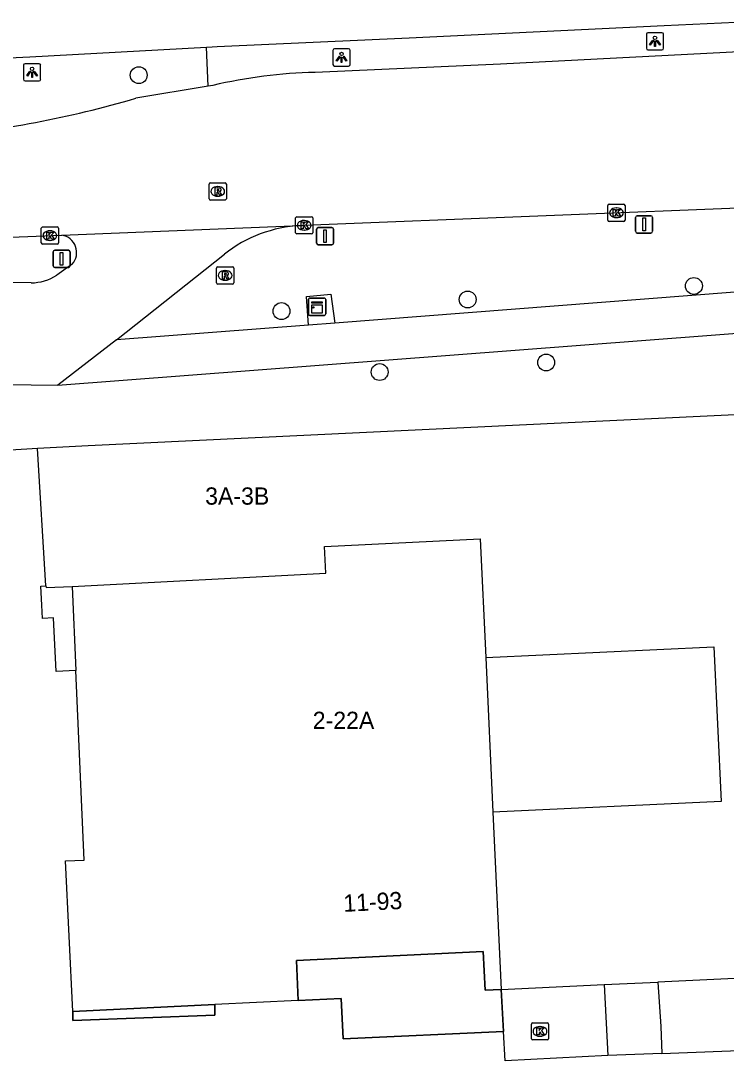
# Model space of a CAD drawing. Extents: x 160026 to 161302, y 384757 to 385701.
# Drawn here: x 160777.4 to 160818.3, y 385266.1 to 385326.1 of the extents above; entities that cross this region are included whole.
import ezdxf

# ---------------------------------------------------------------- set-up
doc = ezdxf.new("R2010")
doc.units = 0
for name, color, linetype in [('IMGEO_Berm_open', 7, 'Continuous'), ('IMGEO_Boom', 7, 'Continuous'), ('IMGEO_Fietspad_open', 7, 'Continuous'), ('IMGEO_Kast', 7, 'Continuous'), ('IMGEO_Kolk', 7, 'Continuous'), ('IMGEO_Lichtpunt', 7, 'Continuous'), ('IMGEO_Pand', 7, 'Continuous'), ('IMGEO_Pand_nummerreeks', 7, 'Continuous'), ('IMGEO_Pand_overbouw', 7, 'Continuous'), ('IMGEO_Rijbaan_lokaal_gesloten', 7, 'Continuous'), ('IMGEO_Rijbaan_lokaal_open', 7, 'Continuous'), ('IMGEO_Rioolput', 7, 'Continuous'), ('IMGEO_Verkeersbordpaal', 7, 'Continuous'), ('IMGEO_Voetpad_gesloten', 7, 'Continuous'), ('IMGEO_Voetpad_open', 7, 'Continuous')]:
    doc.layers.add(name, color=color, linetype=linetype)

msp = doc.modelspace()

# ---------------------------------------------------------------- linework, layer by layer
at = {"layer": 'IMGEO_Berm_open'}
msp.add_lwpolyline([(160788.302, 385322.314), (160788.219, 385324.587)], dxfattribs=at)
at = {"layer": 'IMGEO_Boom'}
for centre in [(160784.284, 385322.96), (160816.464, 385310.74), (160803.351, 385309.953), (160792.56, 385309.284), (160807.902, 385306.304), (160798.248, 385305.752)]:
    msp.add_circle(centre, 0.489, dxfattribs=at)
at = {"layer": 'IMGEO_Fietspad_open'}
for points in [[(160821.332, 385310.575), (160795.647, 385308.59)], [(160795.647, 385308.59), (160794.127, 385308.473)], [(160779.604, 385304.986), (160821.25, 385308.182)], [(160794.127, 385308.473), (160782.994, 385307.613)]]:
    msp.add_lwpolyline(points, dxfattribs=at)
at = {"layer": 'IMGEO_Kast'}
for p, q in [((160794.122, 385309.111), (160794.122, 385309.952)), ((160794.122, 385309.952), (160794.122, 385309.111)), ((160794.197, 385310.036), (160795.038, 385310.036)), ((160795.038, 385310.036), (160794.197, 385310.036)), ((160795.122, 385309.961), (160795.122, 385309.12)), ((160795.122, 385309.12), (160795.122, 385309.961)), ((160795.047, 385309.036), (160794.206, 385309.036)), ((160794.206, 385309.036), (160795.047, 385309.036))]:
    msp.add_line(p, q, dxfattribs=at)
for points in [[(160794.317, 385309.826), (160794.917, 385309.826), (160794.917, 385309.741), (160794.317, 385309.741), (160794.317, 385309.826)], [(160794.317, 385309.651), (160794.917, 385309.651), (160794.917, 385309.162), (160794.317, 385309.162), (160794.317, 385309.651)]]:
    msp.add_lwpolyline(points, dxfattribs=at)
msp.add_circle((160794.401, 385309.5), 0.0377, dxfattribs=at)
for centre, start, end in [((160794.2, 385309.958), 92.4484, 184.28452), ((160794.2, 385309.958), 92.4484, 184.28452), ((160795.044, 385309.958), 2.4484, 94.28452), ((160795.044, 385309.958), 2.4484, 94.28452), ((160794.2, 385309.114), 182.4484, 274.28452), ((160794.2, 385309.114), 182.4484, 274.28452), ((160795.044, 385309.114), 272.4484, 4.28452), ((160795.044, 385309.114), 272.4484, 4.28452)]:
    msp.add_arc(centre, 0.0779, start, end, dxfattribs=at)
at = {"layer": 'IMGEO_Kolk'}
for p, q in [((160811.47, 385314.554), (160811.47, 385315.406)), ((160811.545, 385315.48), (160812.397, 385315.48)), ((160811.958, 385315.26), (160811.983, 385315.26)), ((160812.471, 385315.406), (160812.471, 385314.554)), ((160793.378, 385313.829), (160793.378, 385314.681)), ((160793.453, 385314.755), (160794.305, 385314.755)), ((160793.866, 385314.535), (160793.891, 385314.535)), ((160794.379, 385314.681), (160794.379, 385313.829)), ((160811.981, 385314.7), (160811.956, 385314.7)), ((160778.638, 385313.233), (160778.638, 385314.085)), ((160778.713, 385314.159), (160779.565, 385314.159)), ((160779.126, 385313.939), (160779.151, 385313.939)), ((160779.639, 385314.085), (160779.639, 385313.233)), ((160793.889, 385313.975), (160793.864, 385313.975)), ((160812.397, 385314.48), (160811.545, 385314.48)), ((160779.149, 385313.379), (160779.124, 385313.379)), ((160794.305, 385313.755), (160793.453, 385313.755)), ((160779.565, 385313.159), (160778.713, 385313.159)), ((160807.042, 385267.111), (160807.042, 385267.963)), ((160807.117, 385268.037), (160807.969, 385268.037)), ((160807.53, 385267.817), (160807.555, 385267.817)), ((160808.043, 385267.963), (160808.043, 385267.111)), ((160807.553, 385267.257), (160807.528, 385267.257)), ((160807.969, 385267.037), (160807.117, 385267.037))]:
    msp.add_line(p, q, dxfattribs=at)
for points in [[(160811.47, 385314.554), (160811.47, 385315.406)], [(160811.545, 385315.48), (160812.397, 385315.48)], [(160811.791, 385315.18), (160811.914, 385315.18), (160811.914, 385315.029), (160812.044, 385315.18), (160812.208, 385315.18), (160812.062, 385315.029), (160812.215, 385314.78), (160812.063, 385314.78), (160811.978, 385314.944), (160811.914, 385314.877), (160811.914, 385314.78), (160811.791, 385314.78), (160811.791, 385315.18)], [(160812.471, 385315.406), (160812.471, 385314.554)], [(160793.378, 385313.829), (160793.378, 385314.681)], [(160793.453, 385314.755), (160794.305, 385314.755)], [(160794.379, 385314.681), (160794.379, 385313.829)], [(160778.638, 385313.233), (160778.638, 385314.085)], [(160778.713, 385314.159), (160779.565, 385314.159)], [(160779.639, 385314.085), (160779.639, 385313.233)], [(160793.699, 385314.455), (160793.822, 385314.455), (160793.822, 385314.304), (160793.952, 385314.455), (160794.116, 385314.455), (160793.97, 385314.304), (160794.123, 385314.055), (160793.971, 385314.055), (160793.886, 385314.219), (160793.822, 385314.152), (160793.822, 385314.055), (160793.699, 385314.055), (160793.699, 385314.455)], [(160812.397, 385314.48), (160811.545, 385314.48)], [(160778.959, 385313.859), (160779.082, 385313.859), (160779.082, 385313.708), (160779.212, 385313.859), (160779.376, 385313.859), (160779.23, 385313.708), (160779.383, 385313.459), (160779.231, 385313.459), (160779.146, 385313.623), (160779.082, 385313.556), (160779.082, 385313.459), (160778.959, 385313.459), (160778.959, 385313.859)], [(160794.305, 385313.755), (160793.453, 385313.755)], [(160779.565, 385313.159), (160778.713, 385313.159)], [(160807.042, 385267.111), (160807.042, 385267.963)], [(160807.117, 385268.037), (160807.969, 385268.037)], [(160807.363, 385267.737), (160807.486, 385267.737), (160807.486, 385267.586), (160807.616, 385267.737), (160807.78, 385267.737), (160807.634, 385267.586), (160807.787, 385267.337), (160807.635, 385267.337), (160807.55, 385267.501), (160807.486, 385267.434), (160807.486, 385267.337), (160807.363, 385267.337), (160807.363, 385267.737)], [(160808.043, 385267.963), (160808.043, 385267.111)], [(160807.969, 385267.037), (160807.117, 385267.037)]]:
    msp.add_lwpolyline(points, dxfattribs=at)
for centre, start, end in [((160811.547, 385315.404), 91.55205, 178.44795), ((160811.547, 385315.404), 91.55205, 178.44795), ((160812.395, 385315.404), 1.55205, 88.44795), ((160812.395, 385315.404), 1.55205, 88.44795), ((160793.455, 385314.679), 91.55205, 178.44795), ((160793.455, 385314.679), 91.55205, 178.44795), ((160794.303, 385314.679), 1.55205, 88.44795), ((160794.303, 385314.679), 1.55205, 88.44795), ((160811.547, 385314.556), 181.55205, 268.44795), ((160811.547, 385314.556), 181.55205, 268.44795), ((160812.395, 385314.556), 271.55205, 358.44795), ((160812.395, 385314.556), 271.55205, 358.44795), ((160778.715, 385314.083), 91.55205, 178.44795), ((160778.715, 385314.083), 91.55205, 178.44795), ((160779.563, 385314.083), 1.55205, 88.44795), ((160779.563, 385314.083), 1.55205, 88.44795), ((160793.455, 385313.831), 181.55205, 268.44795), ((160793.455, 385313.831), 181.55205, 268.44795), ((160794.303, 385313.831), 271.55205, 358.44795), ((160794.303, 385313.831), 271.55205, 358.44795), ((160778.715, 385313.235), 181.55205, 268.44795), ((160778.715, 385313.235), 181.55205, 268.44795), ((160779.563, 385313.235), 271.55205, 358.44795), ((160779.563, 385313.235), 271.55205, 358.44795), ((160807.119, 385267.961), 91.55205, 178.44795), ((160807.119, 385267.961), 91.55205, 178.44795), ((160807.967, 385267.961), 1.55205, 88.44795), ((160807.967, 385267.961), 1.55205, 88.44795), ((160807.119, 385267.113), 181.55205, 268.44795), ((160807.119, 385267.113), 181.55205, 268.44795), ((160807.967, 385267.113), 271.55205, 358.44795), ((160807.967, 385267.113), 271.55205, 358.44795)]:
    msp.add_arc(centre, 0.0765, start, end, dxfattribs=at)
for centre, major_axis, ratio, start_param, end_param in [((160811.957, 385314.98), (-0.387, 0.002), 0.722429, 4.712389, 7.853982), ((160811.982, 385314.98), (-0.39, 0.002), 0.717154, 1.570796, 4.712389), ((160793.865, 385314.255), (-0.387, 0.002), 0.722429, 4.712389, 7.853982), ((160793.89, 385314.255), (-0.39, 0.002), 0.717154, 1.570796, 4.712389), ((160779.125, 385313.659), (-0.387, 0.002), 0.722429, 4.712389, 7.853982), ((160779.15, 385313.659), (-0.39, 0.002), 0.717154, 1.570796, 4.712389), ((160807.529, 385267.537), (-0.387, 0.002), 0.722429, 4.712389, 7.853982), ((160807.554, 385267.537), (-0.39, 0.002), 0.717154, 1.570796, 4.712389)]:
    msp.add_ellipse(centre, major_axis=major_axis, ratio=ratio, start_param=start_param, end_param=end_param, dxfattribs=at)
at = {"layer": 'IMGEO_Lichtpunt'}
for p, q in [((160813.708, 385325.326), (160813.708, 385324.519)), ((160813.708, 385325.326), (160813.708, 385324.519)), ((160814.61, 385325.421), (160813.802, 385325.421)), ((160814.61, 385325.421), (160813.802, 385325.421)), ((160814.704, 385324.519), (160814.704, 385325.326)), ((160814.704, 385324.519), (160814.704, 385325.326)), ((160795.542, 385324.39), (160795.542, 385323.583)), ((160795.542, 385324.39), (160795.542, 385323.583)), ((160796.444, 385324.485), (160795.636, 385324.485)), ((160796.444, 385324.485), (160795.636, 385324.485)), ((160796.538, 385323.583), (160796.538, 385324.39)), ((160796.538, 385323.583), (160796.538, 385324.39)), ((160813.802, 385324.425), (160814.61, 385324.425)), ((160813.802, 385324.425), (160814.61, 385324.425)), ((160777.604, 385323.529), (160777.604, 385322.722)), ((160777.604, 385323.529), (160777.604, 385322.722)), ((160778.506, 385323.624), (160777.698, 385323.624)), ((160778.506, 385323.624), (160777.698, 385323.624)), ((160778.6, 385322.722), (160778.6, 385323.529)), ((160778.6, 385322.722), (160778.6, 385323.529)), ((160795.636, 385323.489), (160796.444, 385323.489)), ((160795.636, 385323.489), (160796.444, 385323.489)), ((160777.698, 385322.628), (160778.506, 385322.628)), ((160777.698, 385322.628), (160778.506, 385322.628))]:
    msp.add_line(p, q, dxfattribs=at)
for points in [[(160814.082, 385324.99), (160814.121, 385324.962), (160813.933, 385324.7), (160813.895, 385324.727), (160814.082, 385324.99)], [(160814.184, 385324.942), (160814.231, 385324.942), (160814.231, 385324.62), (160814.184, 385324.62), (160814.184, 385324.942)], [(160814.294, 385324.962), (160814.332, 385324.989), (160814.519, 385324.727), (160814.48, 385324.699), (160814.294, 385324.962)], [(160795.916, 385324.054), (160795.955, 385324.026), (160795.767, 385323.764), (160795.729, 385323.791), (160795.916, 385324.054)], [(160796.018, 385324.006), (160796.065, 385324.006), (160796.065, 385323.684), (160796.018, 385323.684), (160796.018, 385324.006)], [(160796.128, 385324.026), (160796.166, 385324.053), (160796.353, 385323.791), (160796.314, 385323.763), (160796.128, 385324.026)], [(160777.978, 385323.193), (160778.017, 385323.165), (160777.829, 385322.903), (160777.791, 385322.93), (160777.978, 385323.193)], [(160778.08, 385323.145), (160778.127, 385323.145), (160778.127, 385322.823), (160778.08, 385322.823), (160778.08, 385323.145)], [(160778.19, 385323.165), (160778.228, 385323.192), (160778.415, 385322.93), (160778.376, 385322.902), (160778.19, 385323.165)]]:
    msp.add_lwpolyline(points, dxfattribs=at)
for centre in [(160814.207, 385325.124), (160796.041, 385324.188), (160778.103, 385323.327)]:
    msp.add_circle(centre, 0.0994, dxfattribs=at)
for centre, start, end in [((160813.802, 385325.326), 90, 180), ((160813.802, 385325.326), 90, 180), ((160814.61, 385325.326), 0, 90), ((160814.61, 385325.326), 0, 90), ((160795.636, 385324.39), 90, 180), ((160795.636, 385324.39), 90, 180), ((160796.444, 385324.39), 0, 90), ((160796.444, 385324.39), 0, 90), ((160813.802, 385324.519), 180, 270), ((160813.802, 385324.519), 180, 270), ((160814.61, 385324.519), 270, 0), ((160814.61, 385324.519), 270, 360), ((160777.698, 385323.529), 90, 180), ((160777.698, 385323.529), 90, 180), ((160778.506, 385323.529), 0, 90), ((160778.506, 385323.529), 0, 90), ((160795.636, 385323.583), 180, 270), ((160795.636, 385323.583), 180, 270), ((160796.444, 385323.583), 270, 0), ((160796.444, 385323.583), 270, 360), ((160777.698, 385322.722), 180, 270), ((160777.698, 385322.722), 180, 270), ((160778.506, 385322.722), 270, 0), ((160778.506, 385322.722), 270, 360)]:
    msp.add_arc(centre, 0.0946, start, end, dxfattribs=at)
at = {"layer": 'IMGEO_Pand'}
for points in [[(160822.873, 385303.468), (160803.532, 385302.54), (160781.352, 385301.467), (160778.426, 385301.325)], [(160778.909, 385293.363), (160778.426, 385301.325)], [(160780.422, 385293.33), (160795.126, 385294.09), (160795.046, 385295.638), (160804.077, 385296.089), (160804.394, 385289.215)], [(160778.909, 385293.363), (160778.914, 385293.263), (160780.422, 385293.33)], [(160780.422, 385293.33), (160780.639, 385288.446)], [(160804.394, 385289.215), (160817.619, 385289.825), (160818.034, 385280.852), (160804.808, 385280.241)], [(160804.394, 385289.215), (160804.808, 385280.241)], [(160780.468, 385268.683), (160780.03, 385277.412), (160781.128, 385277.466), (160780.639, 385288.446)], [(160804.808, 385280.241), (160805.283, 385269.961)], [(160793.516, 385269.325), (160793.43, 385271.647), (160804.253, 385272.165), (160804.359, 385269.917), (160805.283, 385269.961)], [(160825.352, 385270.915), (160814.372, 385270.392)], [(160805.283, 385269.961), (160811.269, 385270.245)], [(160811.269, 385270.245), (160814.372, 385270.392)], [(160780.468, 385268.683), (160788.702, 385269.087)], [(160793.516, 385269.325), (160788.702, 385269.087)]]:
    msp.add_lwpolyline(points, dxfattribs=at)
at = {"layer": 'IMGEO_Pand_overbouw'}
for points in [[(160793.516, 385269.325), (160796.01, 385269.444), (160796.139, 385267.104), (160805.427, 385267.537), (160805.283, 385269.961), (160804.359, 385269.917), (160804.253, 385272.165), (160793.43, 385271.647)], [(160780.468, 385268.683), (160780.471, 385268.164), (160788.702, 385268.479), (160788.702, 385269.087)]]:
    msp.add_lwpolyline(points, close=True, dxfattribs=at)
at = {"layer": 'IMGEO_Rijbaan_lokaal_gesloten'}
for points in [[(160788.219, 385324.587), (160788.55, 385324.605), (160788.838, 385324.621), (160799.956, 385325.131), (160814.739, 385325.835), (160820.562, 385326.114)], [(160740.237, 385323.978), (160744.096, 385323.326), (160748.623, 385323.061), (160752.42, 385322.897), (160755.288, 385323.018), (160758.913, 385323.132), (160768.782, 385323.578), (160777.972, 385324.021), (160788.219, 385324.587)], [(160820.569, 385324.378), (160805.246, 385323.592), (160794.508, 385323.113)], [(160788.302, 385322.314), (160784.114, 385321.616)], [(160788.587, 385322.362), (160788.302, 385322.314)], [(160793.665, 385314.247), (160793.772, 385314.252), (160793.879, 385314.255), (160820.963, 385315.346)], [(160748.834, 385313.956), (160756.479, 385313.49), (160765.031, 385313.233), (160768.747, 385313.307), (160773.872, 385313.446), (160779.827, 385313.686)], [(160779.827, 385313.686), (160793.665, 385314.247)]]:
    msp.add_lwpolyline(points, dxfattribs=at)
for centre, radius, start, end in [((160795.021, 385295.348), 27.77, 91.05953, 103.39768), ((160766.871, 385380.598), 61.45, 275.14589, 286.29564)]:
    msp.add_arc(centre, radius, start, end, dxfattribs=at)
at = {"layer": 'IMGEO_Rijbaan_lokaal_open'}
for points in [[(160782.994, 385307.613), (160789.25, 385312.583)], [(160778.052, 385310.916), (160759.401, 385311.147), (160750, 385311.444), (160742.942, 385311.716), (160739.196, 385311.815)], [(160780.43, 385312.001), (160779.534, 385311.369)], [(160782.994, 385307.613), (160779.604, 385304.986)], [(160745.527, 385305.516), (160745.869, 385305.491), (160746.194, 385305.481), (160751.892, 385305.332), (160779.604, 385304.986)], [(160814.6, 385266.262), (160825.537, 385266.675), (160825.45, 385268.677)], [(160811.481, 385266.142), (160805.515, 385265.833)], [(160814.6, 385266.262), (160811.481, 385266.142)]]:
    msp.add_lwpolyline(points, dxfattribs=at)
for centre, radius, start, end in [((160794.086, 385306.44), 7.818, 93.08911, 128.21344), ((160779.666, 385312.678), 1.021, 318.4622, 80.91867), ((160777.989, 385313.772), 2.857, 271.25965, 302.73378)]:
    msp.add_arc(centre, radius, start, end, dxfattribs=at)
at = {"layer": 'IMGEO_Rioolput'}
for p, q in [((160788.362, 385315.794), (160788.362, 385316.646)), ((160788.437, 385316.72), (160789.289, 385316.72)), ((160788.85, 385316.5), (160788.875, 385316.5)), ((160789.363, 385316.646), (160789.363, 385315.794)), ((160789.289, 385315.72), (160788.437, 385315.72)), ((160788.873, 385315.94), (160788.848, 385315.94)), ((160788.792, 385310.926), (160788.792, 385311.778)), ((160788.867, 385311.852), (160789.719, 385311.852)), ((160789.28, 385311.632), (160789.305, 385311.632)), ((160789.793, 385311.778), (160789.793, 385310.926)), ((160789.303, 385311.072), (160789.278, 385311.072)), ((160789.719, 385310.852), (160788.867, 385310.852))]:
    msp.add_line(p, q, dxfattribs=at)
for points in [[(160788.362, 385315.794), (160788.362, 385316.646)], [(160788.437, 385316.72), (160789.289, 385316.72)], [(160788.951, 385316.418), (160788.699, 385316.42), (160788.699, 385316.02)], [(160788.877, 385316.339), (160788.823, 385316.339), (160788.823, 385316.258)], [(160789.363, 385316.646), (160789.363, 385315.794)], [(160789.289, 385315.72), (160788.437, 385315.72)], [(160788.699, 385316.02), (160788.823, 385316.02), (160788.823, 385316.182), (160788.834, 385316.182)], [(160788.823, 385316.258), (160788.875, 385316.258)], [(160788.881, 385316.153), (160788.952, 385316.02), (160789.092, 385316.02), (160789.027, 385316.146)], [(160788.792, 385310.926), (160788.792, 385311.778)], [(160788.867, 385311.852), (160789.719, 385311.852)], [(160789.381, 385311.55), (160789.129, 385311.552), (160789.129, 385311.152)], [(160789.793, 385311.778), (160789.793, 385310.926)], [(160789.129, 385311.152), (160789.253, 385311.152), (160789.253, 385311.314), (160789.264, 385311.314)], [(160789.307, 385311.471), (160789.253, 385311.471), (160789.253, 385311.39)], [(160789.253, 385311.39), (160789.305, 385311.39)], [(160789.311, 385311.285), (160789.382, 385311.152), (160789.522, 385311.152), (160789.457, 385311.278)], [(160789.719, 385310.852), (160788.867, 385310.852)]]:
    msp.add_lwpolyline(points, dxfattribs=at)
for centre, radius, start, end in [((160788.439, 385316.644), 0.0765, 91.55205, 178.44795), ((160788.439, 385316.644), 0.0765, 91.55205, 178.44795), ((160788.883, 385316.243), 0.0964, 77.00612, 93.18647), ((160788.897, 385316.3), 0.0378, 276.66336, 79.67722), ((160788.95, 385316.308), 0.109, 350.36119, 89.41601), ((160788.948, 385316.308), 0.112, 277.58423, 350.98172), ((160789.287, 385316.644), 0.0765, 1.55205, 88.44795), ((160789.287, 385316.644), 0.0765, 1.55205, 88.44795), ((160788.439, 385315.796), 0.0765, 181.55205, 268.44795), ((160788.439, 385315.796), 0.0765, 181.55205, 268.44795), ((160788.833, 385316.129), 0.0533, 26.02933, 88.69889), ((160788.859, 385316.447), 0.19, 274.7715, 282.96867), ((160788.932, 385316.093), 0.108, 29.51342, 73.79051), ((160789.287, 385315.796), 0.0765, 271.55205, 358.44795), ((160789.287, 385315.796), 0.0765, 271.55205, 358.44795), ((160788.869, 385311.776), 0.0765, 91.55205, 178.44795), ((160788.869, 385311.776), 0.0765, 91.55205, 178.44795), ((160789.38, 385311.44), 0.109, 350.36119, 89.41601), ((160789.717, 385311.776), 0.0765, 1.55205, 88.44795), ((160789.717, 385311.776), 0.0765, 1.55205, 88.44795), ((160788.869, 385310.928), 0.0765, 181.55205, 268.44795), ((160788.869, 385310.928), 0.0765, 181.55205, 268.44795), ((160789.263, 385311.261), 0.0533, 26.02933, 88.69889), ((160789.289, 385311.579), 0.19, 274.7715, 282.96867), ((160789.313, 385311.375), 0.0964, 77.00612, 93.18647), ((160789.327, 385311.432), 0.0378, 276.66336, 79.67722), ((160789.378, 385311.44), 0.112, 277.58423, 350.98172), ((160789.362, 385311.225), 0.108, 29.51342, 73.79051), ((160789.717, 385310.928), 0.0765, 271.55205, 358.44795), ((160789.717, 385310.928), 0.0765, 271.55205, 358.44795)]:
    msp.add_arc(centre, radius, start, end, dxfattribs=at)
for centre, major_axis, ratio, start_param, end_param in [((160788.849, 385316.22), (-0.387, 0.002), 0.722429, 4.712389, 7.853982), ((160788.874, 385316.22), (-0.39, 0.002), 0.717154, 1.570796, 4.712389), ((160789.279, 385311.352), (-0.387, 0.002), 0.722429, 4.712389, 7.853982), ((160789.304, 385311.352), (-0.39, 0.002), 0.717154, 1.570796, 4.712389)]:
    msp.add_ellipse(centre, major_axis=major_axis, ratio=ratio, start_param=start_param, end_param=end_param, dxfattribs=at)
at = {"layer": 'IMGEO_Verkeersbordpaal'}
for p, q in [((160813.08, 385313.909), (160813.08, 385314.709)), ((160813.08, 385314.709), (160813.08, 385313.909)), ((160813.18, 385314.809), (160813.97, 385314.809)), ((160813.97, 385314.809), (160813.18, 385314.809)), ((160814.07, 385314.709), (160814.07, 385313.909)), ((160814.07, 385313.909), (160814.07, 385314.709)), ((160794.588, 385313.228), (160794.588, 385314.028)), ((160794.588, 385314.028), (160794.588, 385313.228)), ((160794.688, 385314.128), (160795.478, 385314.128)), ((160795.478, 385314.128), (160794.688, 385314.128)), ((160795.578, 385314.028), (160795.578, 385313.228)), ((160795.578, 385313.228), (160795.578, 385314.028)), ((160813.97, 385313.809), (160813.18, 385313.809)), ((160813.18, 385313.809), (160813.97, 385313.809)), ((160779.32, 385311.914), (160779.32, 385312.714)), ((160779.32, 385312.714), (160779.32, 385311.914)), ((160779.42, 385312.814), (160780.21, 385312.814)), ((160780.21, 385312.814), (160779.42, 385312.814)), ((160780.31, 385312.714), (160780.31, 385311.914)), ((160780.31, 385311.914), (160780.31, 385312.714)), ((160795.478, 385313.128), (160794.688, 385313.128)), ((160794.688, 385313.128), (160795.478, 385313.128)), ((160780.21, 385311.814), (160779.42, 385311.814)), ((160779.42, 385311.814), (160780.21, 385311.814))]:
    msp.add_line(p, q, dxfattribs=at)
for points in [[(160813.5, 385314.684), (160813.65, 385314.684), (160813.65, 385313.934), (160813.5, 385313.934), (160813.5, 385314.684)], [(160795.008, 385314.003), (160795.158, 385314.003), (160795.158, 385313.253), (160795.008, 385313.253), (160795.008, 385314.003)], [(160779.74, 385312.689), (160779.89, 385312.689), (160779.89, 385311.939), (160779.74, 385311.939), (160779.74, 385312.689)]]:
    msp.add_lwpolyline(points, dxfattribs=at)
for centre, start, end in [((160813.18, 385314.709), 90, 180), ((160813.18, 385314.709), 90, 180), ((160813.97, 385314.709), 0, 90), ((160813.97, 385314.709), 360, 90), ((160794.688, 385314.028), 90, 180), ((160794.688, 385314.028), 90, 180), ((160795.478, 385314.028), 0, 90), ((160795.478, 385314.028), 360, 90), ((160813.18, 385313.909), 180, 270), ((160813.18, 385313.909), 180, 270), ((160813.97, 385313.909), 270, 0), ((160813.97, 385313.909), 270, 0), ((160779.42, 385312.714), 90, 180), ((160779.42, 385312.714), 90, 180), ((160780.21, 385312.714), 0, 90), ((160780.21, 385312.714), 360, 90), ((160794.688, 385313.228), 180, 270), ((160794.688, 385313.228), 180, 270), ((160795.478, 385313.228), 270, 0), ((160795.478, 385313.228), 270, 0), ((160779.42, 385311.914), 180, 270), ((160779.42, 385311.914), 180, 270), ((160780.21, 385311.914), 270, 0), ((160780.21, 385311.914), 270, 0)]:
    msp.add_arc(centre, 0.1, start, end, dxfattribs=at)
at = {"layer": 'IMGEO_Voetpad_gesloten'}
for points in [[(160811.269, 385270.245), (160811.481, 385266.142)], [(160814.372, 385270.392), (160814.553, 385267.81), (160814.6, 385266.262)]]:
    msp.add_lwpolyline(points, dxfattribs=at)
at = {"layer": 'IMGEO_Voetpad_open'}
for points in [[(160794.127, 385308.473), (160794.011, 385310.137), (160795.425, 385310.27), (160795.647, 385308.59)], [(160778.426, 385301.325), (160775.585, 385301.152)], [(160780.639, 385288.446), (160779.507, 385288.389), (160779.348, 385291.5), (160778.703, 385291.472), (160778.669, 385292.238), (160778.619, 385293.35), (160778.909, 385293.363)], [(160805.283, 385269.961), (160805.427, 385267.537)], [(160788.702, 385269.087), (160788.702, 385268.811), (160788.702, 385268.479), (160780.471, 385268.164), (160780.468, 385268.683)], [(160805.427, 385267.537), (160796.139, 385267.104), (160796.01, 385269.444), (160793.516, 385269.325)], [(160805.515, 385265.833), (160805.427, 385267.537)]]:
    msp.add_lwpolyline(points, dxfattribs=at)

# ---------------------------------------------------------------- texts
at = {"layer": 'IMGEO_Pand_nummerreeks'}
for s, rotation, p in [('3A-3B', 0, (160788.134, 385298.065)), ('2-22A', 0, (160794.37, 385285.063)), ('11-93', 2.93354, (160796.168, 385274.46))]:
    msp.add_text(s, height=1, rotation=rotation, dxfattribs=at).set_placement(p)

doc.saveas('drawing.dxf')
